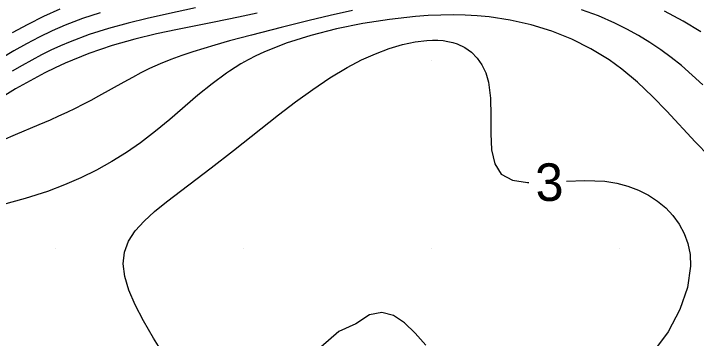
# Model space of a CAD drawing. Extents: x 2602990 to 2605851, y 618069 to 619180.
# Drawn here: x 2603367.77 to 2603404.07, y 618625.2 to 618642.47 of the extents above; entities that cross this region are included whole.
import ezdxf

# ---------------------------------------------------------------- set-up
doc = ezdxf.new("R2010")
doc.units = 0
for name, color, linetype in [('DTM Contours Major', 7, 'Continuous'), ('DTM Contours Minor', 7, 'Continuous'), ('DTM Contours Minor Text', 7, 'Continuous'), ('Exist DTM Crownline', 7, 'Continuous'), ('Exist DTM QL2 LIDAR Elevation Point', 7, 'Continuous'), ('Exist Roads EOP', 7, 'Continuous')]:
    doc.layers.add(name, color=color, linetype=linetype)

msp = doc.modelspace()

# ---------------------------------------------------------------- linework, layer by layer
at = {"layer": 'DTM Contours Major'}
msp.add_lwpolyline([(2603370.219, 618642.707), (2603369.364, 618642.32), (2603368.52, 618641.895), (2603367.684, 618641.438)], dxfattribs=at)
at = {"layer": 'DTM Contours Minor'}
for points in [[(2603377.444, 618642.769), (2603375.889, 618642.441), (2603374.878, 618642.215), (2603373.852, 618641.965), (2603372.82, 618641.681), (2603371.793, 618641.354), (2603370.781, 618640.975), (2603370.266, 618640.757), (2603369.755, 618640.522), (2603369.244, 618640.269), (2603368.732, 618639.999), (2603368.215, 618639.71), (2603367.69, 618639.403)], [(2603380.714, 618642.485), (2603379.734, 618642.273), (2603378.44, 618642.014), (2603376.479, 618641.63), (2603375.368, 618641.393), (2603374.206, 618641.111), (2603373.004, 618640.768), (2603371.77, 618640.349), (2603370.514, 618639.839), (2603369.974, 618639.591), (2603369.431, 618639.323), (2603367.869, 618638.462), (2603366.283, 618637.489)], [(2603372.379, 618642.516), (2603371.435, 618642.203), (2603370.507, 618641.848), (2603369.816, 618641.547), (2603369.134, 618641.219), (2603368.456, 618640.864), (2603367.779, 618640.484), (2603367.097, 618640.078)], [(2603404.775, 618634.865), (2603404.012, 618635.657), (2603402.504, 618637.276), (2603401.736, 618638.066), (2603400.943, 618638.818), (2603400.114, 618639.514), (2603399.775, 618639.769), (2603399.429, 618640.011), (2603398.463, 618640.601), (2603397.445, 618641.107), (2603396.385, 618641.529), (2603395.294, 618641.868), (2603394.181, 618642.122), (2603393.057, 618642.294), (2603392.419, 618642.354), (2603391.779, 618642.39), (2603391.134, 618642.402), (2603390.482, 618642.392), (2603389.819, 618642.361), (2603389.145, 618642.312), (2603387.756, 618642.16), (2603386.342, 618641.94), (2603384.934, 618641.654), (2603383.565, 618641.303), (2603382.267, 618640.888), (2603381.072, 618640.413), (2603380.656, 618640.219), (2603380.233, 618640.002), (2603379.857, 618639.791), (2603379.545, 618639.601), (2603379.24, 618639.404), (2603379.089, 618639.301), (2603378.322, 618638.736), (2603377.571, 618638.127), (2603376.075, 618636.846), (2603375.306, 618636.208), (2603374.508, 618635.593), (2603373.763, 618635.078), (2603372.987, 618634.597), (2603372.178, 618634.149), (2603371.338, 618633.736), (2603370.468, 618633.358), (2603369.567, 618633.016), (2603368.376, 618632.631), (2603367.159, 618632.293)], [(2603385.79, 618642.635), (2603384.607, 618642.373), (2603383.477, 618642.107), (2603381.992, 618641.738), (2603380.419, 618641.33), (2603379.25, 618641.014), (2603378.465, 618640.791), (2603377.879, 618640.617), (2603377.293, 618640.432), (2603376.709, 618640.234), (2603376.131, 618640.021), (2603375.561, 618639.791), (2603375.002, 618639.541), (2603374.54, 618639.314), (2603374.084, 618639.075), (2603373.633, 618638.828), (2603372.28, 618638.07), (2603371.872, 618637.851), (2603371.457, 618637.636), (2603371.035, 618637.425), (2603370.603, 618637.217), (2603370.161, 618637.012), (2603369.707, 618636.809), (2603369.107, 618636.551), (2603367.847, 618636.023), (2603367.19, 618635.742)], [(2603404.41, 618638.681), (2603403.854, 618639.202), (2603403.281, 618639.703), (2603402.742, 618640.136), (2603402.183, 618640.547), (2603401.605, 618640.936), (2603401.005, 618641.303), (2603400.383, 618641.646), (2603399.738, 618641.966), (2603398.873, 618642.342), (2603397.974, 618642.675)], [(2603404.314, 618641.497), (2603403.365, 618642.059), (2603402.375, 618642.592)], [(2603375.834, 618624.209), (2603375.206, 618625.206), (2603374.673, 618626.126), (2603374.232, 618626.977), (2603373.898, 618627.762), (2603373.682, 618628.487), (2603373.598, 618629.157), (2603373.659, 618629.777), (2603373.876, 618630.361), (2603374.232, 618630.909), (2603374.703, 618631.433), (2603375.266, 618631.943), (2603375.897, 618632.45), (2603378.271, 618634.264), (2603379.464, 618635.192), (2603381.848, 618637.077), (2603382.755, 618637.771), (2603383.671, 618638.437), (2603384.591, 618639.055), (2603385.511, 618639.608), (2603386.264, 618640.003), (2603387.008, 618640.338), (2603387.735, 618640.613), (2603388.439, 618640.824), (2603389.113, 618640.97), (2603389.749, 618641.047), (2603390.045, 618641.059), (2603390.33, 618641.055), (2603390.604, 618641.032), (2603390.866, 618640.991), (2603391.117, 618640.932), (2603391.356, 618640.853), (2603391.754, 618640.664), (2603392.109, 618640.415), (2603392.418, 618640.105), (2603392.675, 618639.737), (2603392.877, 618639.312), (2603393.02, 618638.831), (2603393.128, 618637.968), (2603393.146, 618637.035), (2603393.144, 618636.098), (2603393.189, 618635.223), (2603393.353, 618634.476), (2603393.703, 618633.925), (2603394.294, 618633.61), (2603395.09, 618633.491), (2603395.163, 618633.491)], [(2603397.162, 618633.558), (2603398.151, 618633.598), (2603399.211, 618633.554), (2603399.839, 618633.456), (2603400.436, 618633.299), (2603400.998, 618633.086), (2603401.523, 618632.819), (2603402.007, 618632.502), (2603402.446, 618632.135), (2603402.832, 618631.727), (2603403.164, 618631.275), (2603403.432, 618630.778), (2603403.628, 618630.238), (2603403.743, 618629.655), (2603403.769, 618629.029), (2603403.603, 618627.908), (2603403.194, 618626.729), (2603402.567, 618625.549), (2603401.751, 618624.425)], [(2603389.681, 618624.834), (2603389.122, 618625.472), (2603388.556, 618626.021), (2603387.968, 618626.413), (2603387.349, 618626.58), (2603386.686, 618626.455), (2603385.968, 618625.968), (2603385.07, 618625.556), (2603384.099, 618624.736)]]:
    msp.add_lwpolyline(points, dxfattribs=at)
at = {"layer": 'Exist DTM Crownline'}
msp.add_spline([(2603233.488, 618380.754), (2603285.185, 618400.095), (2603335.457, 618418.629), (2603390.812, 618439.069), (2603440.087, 618457.325), (2603493.996, 618477.231), (2603542.655, 618495.301), (2603600.808, 618516.867), (2603653.659, 618536.362), (2603706.222, 618555.742), (2603764.811, 618577.593), (2603823.52, 618599.847), (2603878.564, 618620.56), (2603937.951, 618643.078), (2603997.369, 618665.789), (2604036.209, 618680.665), (2604055.311, 618688.017)], degree=3, dxfattribs=at)
at = {"layer": 'Exist DTM QL2 LIDAR Elevation Point'}
for p, q in [((2603370, 618640), (2603370, 618640)), ((2603380, 618640), (2603380, 618640)), ((2603390, 618640), (2603390, 618640)), ((2603400, 618640), (2603400, 618640)), ((2603370, 618630), (2603370, 618630)), ((2603380, 618630), (2603380, 618630)), ((2603390, 618630), (2603390, 618630)), ((2603400, 618630), (2603400, 618630))]:
    msp.add_line(p, q, dxfattribs=at)
at = {"layer": 'Exist Roads EOP'}
for points in [[(2603230.17, 618389.98), (2603282.929, 618409.597), (2603332.773, 618427.868), (2603388.167, 618448.413), (2603437.203, 618466.721), (2603490.778, 618486.527), (2603539.039, 618504.558), (2603597.451, 618526.156), (2603651.053, 618545.972), (2603705.208, 618566.084), (2603762.02, 618587.183), (2603820.334, 618609.162), (2603876.341, 618629.99), (2603934.909, 618652.28), (2603996.409, 618675.568), (2604033.216, 618689.957), (2604052.01, 618697.199)], [(2604034.633, 618668.486), (2603984.89, 618650.123), (2603936.767, 618631.654), (2603888.195, 618613.335), (2603837.766, 618594.258), (2603782.918, 618573.705), (2603731.939, 618554.39), (2603671.126, 618532.171), (2603621.822, 618514.106), (2603561.545, 618491.877), (2603506.421, 618471.293), (2603452.163, 618451.33), (2603398.364, 618431.316), (2603341.431, 618410.355), (2603281.65, 618388.199), (2603223.033, 618366.475), (2603185.717, 618352.612)]]:
    msp.add_spline(points, degree=3, dxfattribs=at)

# ---------------------------------------------------------------- texts
at = {"layer": 'DTM Contours Minor Text'}
msp.add_text('3', height=2, rotation=1.9275, dxfattribs=at).set_placement((2603395.544, 618632.481))

doc.saveas('drawing.dxf')
